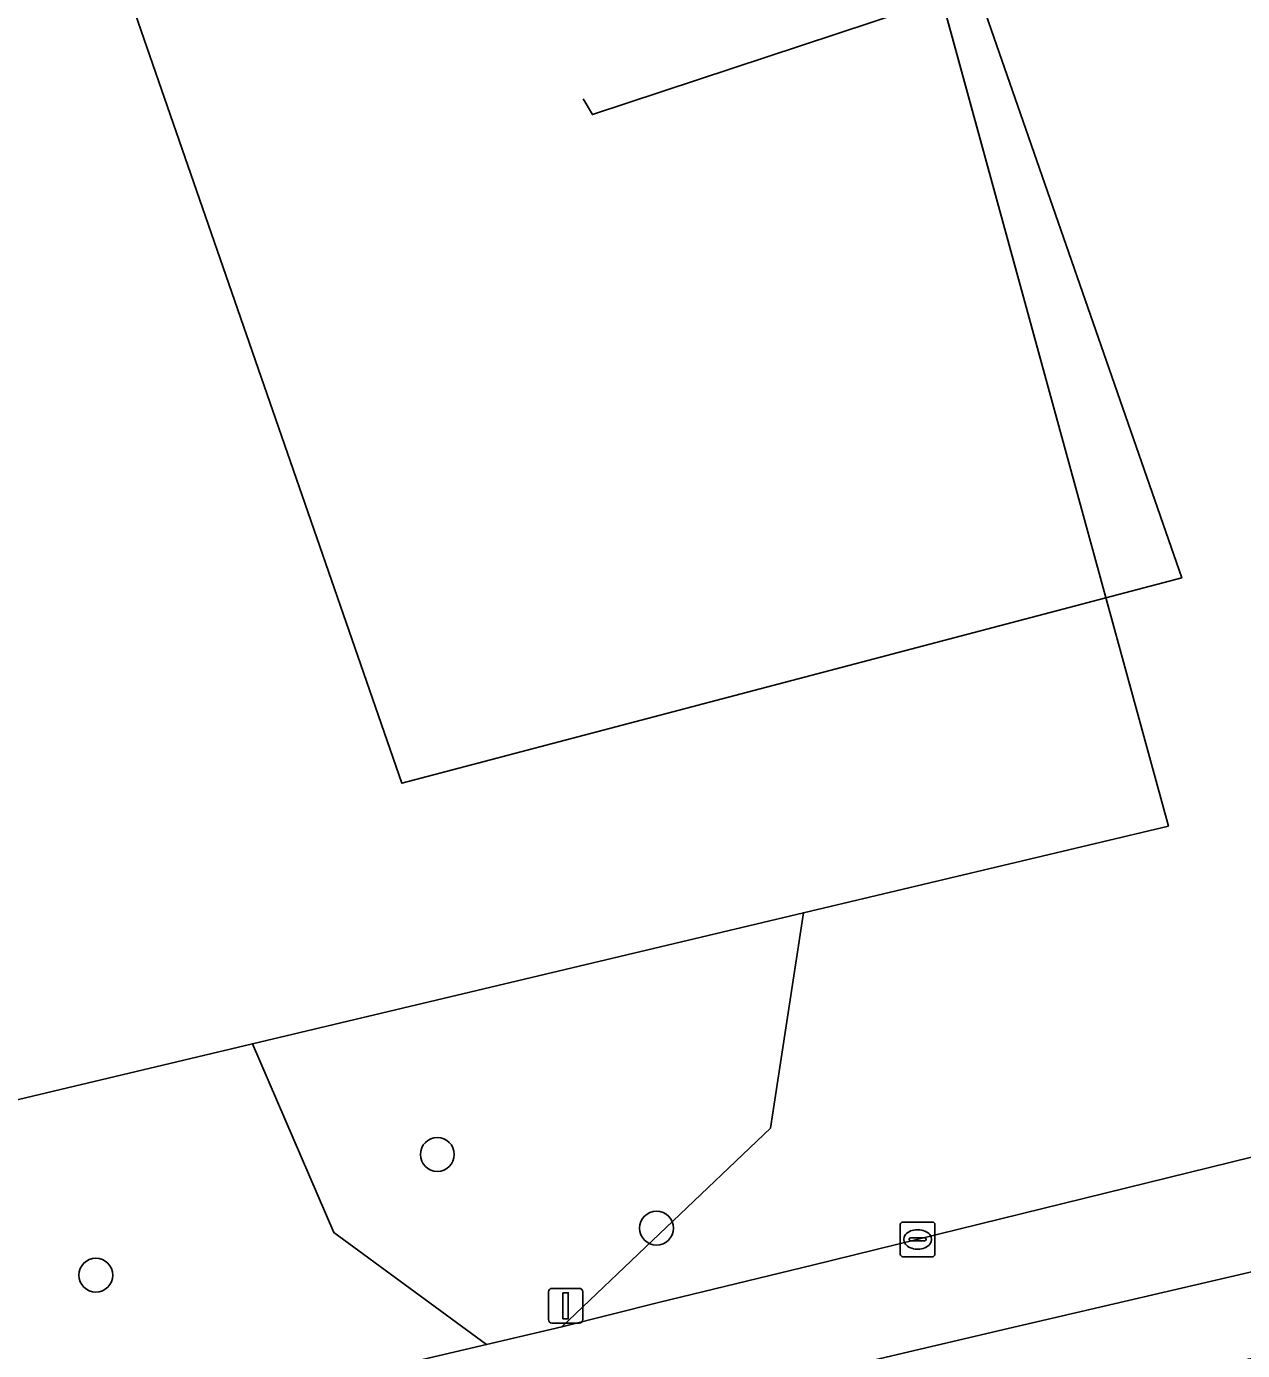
# Model space of a CAD drawing. Extents: x 158031 to 159244, y 380104 to 381214.
# Drawn here: x 158276.24 to 158311.34, y 380931.84 to 380970.03 of the extents above; entities that cross this region are included whole.
import ezdxf

# ---------------------------------------------------------------- set-up
doc = ezdxf.new("R2010")
doc.units = 0
for name, color, linetype in [('IMGEO_Berm_groen', 7, 'Continuous'), ('IMGEO_Boom', 7, 'Continuous'), ('IMGEO_Groenvoorziening', 7, 'Continuous'), ('IMGEO_Hek', 7, 'Continuous'), ('IMGEO_Kolk', 7, 'Continuous'), ('IMGEO_Lichtmast', 7, 'Continuous'), ('IMGEO_Pand_vergunning_verleend', 7, 'Continuous'), ('IMGEO_Rijbaan_regionaal_gesloten', 7, 'Continuous')]:
    doc.layers.add(name, color=color, linetype=linetype)

msp = doc.modelspace()

# ---------------------------------------------------------------- linework, layer by layer
at = {"layer": 'IMGEO_Berm_groen'}
for points in [[(158302.496, 380971.413), (158305.027, 380972.274), (158300.07, 380986.49), (158296.293, 380985.173), (158290.796, 380994.407), (158267.504, 380973.932), (158256.176, 380963.975), (158227.422, 380938.699), (158232.805, 380928.813), (158282.759, 380940.684), (158298.663, 380944.464), (158309.196, 380946.967)], [(158313.617, 380969.986), (158312.199, 380974.098), (158311.995, 380974.643), (158305.027, 380972.274), (158302.496, 380971.413), (158309.196, 380946.967), (158298.663, 380944.464), (158297.761, 380938.569), (158297.713, 380938.255), (158291.694, 380932.518), (158293.106, 380932.872), (158294.517, 380933.229), (158298.927, 380934.301), (158312.813, 380937.717), (158320.041, 380939.454), (158321.27, 380939.759), (158316.687, 380958.915)]]:
    msp.add_lwpolyline(points, close=True, dxfattribs=at)
msp.add_lwpolyline([(158272.803, 380928.098), (158289.518, 380932.009), (158285.114, 380935.239), (158282.759, 380940.684), (158232.805, 380928.813)], dxfattribs=at)
at = {"layer": 'IMGEO_Boom'}
for centre in [(158288.097, 380937.492), (158294.425, 380935.367), (158278.24, 380934.011)]:
    msp.add_circle(centre, 0.489, dxfattribs=at)
at = {"layer": 'IMGEO_Groenvoorziening'}
msp.add_lwpolyline([(158298.663, 380944.464), (158282.759, 380940.684), (158285.114, 380935.239), (158289.518, 380932.009), (158291.694, 380932.518), (158297.713, 380938.255), (158297.761, 380938.569)], close=True, dxfattribs=at)
at = {"layer": 'IMGEO_Hek'}
for points in [[(158298.663, 380944.464), (158282.759, 380940.684), (158232.805, 380928.813), (158227.422, 380938.699), (158256.176, 380963.975), (158267.504, 380973.932), (158290.796, 380994.407)], [(158292.305, 380967.948), (158292.573, 380967.49), (158302.656, 380970.829), (158309.196, 380946.967), (158298.663, 380944.464)]]:
    msp.add_lwpolyline(points, dxfattribs=at)
at = {"layer": 'IMGEO_Kolk'}
for p, q in [((158301.459, 380934.616), (158301.459, 380935.468)), ((158301.534, 380935.542), (158302.386, 380935.542)), ((158302.46, 380935.468), (158302.46, 380934.616)), ((158301.761, 380935.085), (158302.159, 380935.085)), ((158301.947, 380935.322), (158301.972, 380935.322)), ((158301.718, 380935.036), (158301.718, 380935.048)), ((158302.156, 380934.999), (158301.758, 380934.999)), ((158301.97, 380934.762), (158301.945, 380934.762)), ((158302.202, 380935.048), (158302.202, 380935.036)), ((158302.386, 380934.542), (158301.534, 380934.542))]:
    msp.add_line(p, q, dxfattribs=at)
for points in [[(158301.459, 380934.616), (158301.459, 380935.468)], [(158301.534, 380935.542), (158302.386, 380935.542)], [(158302.46, 380935.468), (158302.46, 380934.616)], [(158302.386, 380934.542), (158301.534, 380934.542)]]:
    msp.add_lwpolyline(points, dxfattribs=at)
for centre, radius, start, end in [((158301.536, 380935.466), 0.0765, 91.552, 178.448), ((158301.536, 380935.466), 0.0765, 91.552, 178.448), ((158302.384, 380935.466), 0.0765, 1.552, 88.448), ((158302.384, 380935.466), 0.0765, 1.552, 88.448), ((158301.758, 380935.045), 0.0403, 85.8775, 175.7526), ((158302.163, 380935.047), 0.0386, 1.7309, 96.639), ((158301.755, 380935.035), 0.0366, 178.938, 274.7102), ((158302.159, 380935.042), 0.043, 264.8664, 352.4533), ((158301.536, 380934.618), 0.0765, 181.552, 268.448), ((158301.536, 380934.618), 0.0765, 181.552, 268.448), ((158302.384, 380934.618), 0.0765, 271.552, 358.448), ((158302.384, 380934.618), 0.0765, 271.552, 358.448)]:
    msp.add_arc(centre, radius, start, end, dxfattribs=at)
for centre, major_axis, ratio, start_param, end_param in [((158301.946, 380935.042), (-0.387, 0.002), 0.722429, 4.712389, 7.853982), ((158301.971, 380935.042), (-0.39, 0.002), 0.717154, 1.570796, 4.712389)]:
    msp.add_ellipse(centre, major_axis=major_axis, ratio=ratio, start_param=start_param, end_param=end_param, dxfattribs=at)
at = {"layer": 'IMGEO_Lichtmast'}
for p, q in [((158291.404, 380933.63), (158292.194, 380933.63)), ((158292.194, 380933.63), (158291.404, 380933.63)), ((158291.304, 380932.73), (158291.304, 380933.53)), ((158291.304, 380933.53), (158291.304, 380932.73)), ((158292.294, 380933.53), (158292.294, 380932.73)), ((158292.294, 380932.73), (158292.294, 380933.53)), ((158292.194, 380932.63), (158291.404, 380932.63)), ((158291.404, 380932.63), (158292.194, 380932.63))]:
    msp.add_line(p, q, dxfattribs=at)
msp.add_lwpolyline([(158291.724, 380933.505), (158291.874, 380933.505), (158291.874, 380932.755), (158291.724, 380932.755), (158291.724, 380933.505)], dxfattribs=at)
for centre, start, end in [((158291.404, 380933.53), 90, 180), ((158291.404, 380933.53), 90, 180), ((158292.194, 380933.53), 0, 90), ((158292.194, 380933.53), 360, 90), ((158291.404, 380932.73), 180, 270), ((158291.404, 380932.73), 180, 270), ((158292.194, 380932.73), 270, 0), ((158292.194, 380932.73), 270, 0)]:
    msp.add_arc(centre, 0.1, start, end, dxfattribs=at)
at = {"layer": 'IMGEO_Pand_vergunning_verleend'}
msp.add_lwpolyline([(158276.839, 380977.741), (158296.011, 380993.159), (158309.582, 380954.129), (158287.071, 380948.199)], close=True, dxfattribs=at)
at = {"layer": 'IMGEO_Rijbaan_regionaal_gesloten'}
msp.add_lwpolyline([(158319.748, 380936.005), (158322.064, 380936.567), (158321.969, 380936.95), (158321.27, 380939.759), (158320.041, 380939.454), (158312.813, 380937.717), (158298.927, 380934.301), (158294.517, 380933.229), (158293.106, 380932.872), (158291.694, 380932.518), (158289.518, 380932.009), (158272.803, 380928.098), (158265.441, 380926.243), (158217.438, 380914.822), (158196.685, 380907.157), (158199.53, 380907.663), (158223.226, 380913.317), (158246.159, 380918.756), (158265.559, 380923.333), (158285.126, 380927.909), (158304.577, 380932.469)], close=True, dxfattribs=at)
msp.add_lwpolyline([(158125.833, 380889.066), (158322.666, 380934.145), (158322.064, 380936.567), (158319.748, 380936.005), (158304.577, 380932.469), (158285.126, 380927.909), (158265.559, 380923.333)], dxfattribs=at)

doc.saveas('drawing.dxf')
